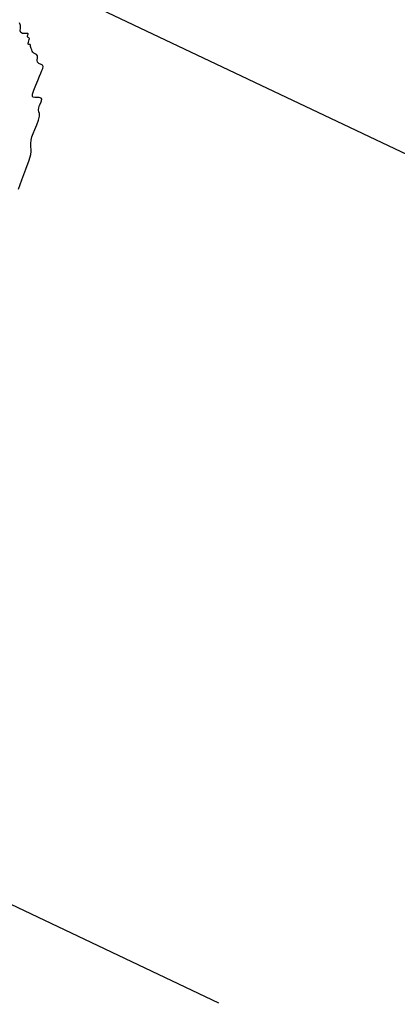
# Model space of a CAD drawing. Extents: x 3249832 to 3255657, y 13789405 to 13793316.
# Tile 635 of 656: x 3252413 to 3252457, y 13792046 to 13792162. Entities that reach past the tile are written whole.
import ezdxf

# ---------------------------------------------------------------- set-up
doc = ezdxf.new("R2010")
doc.units = 0
doc.header["$LTSCALE"] = 100
doc.header["$MEASUREMENT"] = 0
doc.linetypes.add('DASHED', pattern=[0.75, 0.5, -0.25])
for name, color, linetype in [('GRATIO_03231_CON', 1, 'CONTINUOUS'), ('PLAN', 7, 'CONTINUOUS'), ('TARGETS_EAST', 7, 'CONTINUOUS')]:
    doc.layers.add(name, color=color, linetype=linetype)

# ---------------------------------------------------------------- blocks, each defined once
blk = doc.blocks.new('Gratio_032316_contours')
at = {"layer": 'GRATIO_03231_CON', "color": 1, "linetype": 'Continuous', "flags": 128}
blk.add_lwpolyline([(3252412.71, 13792142.2), (3252413.11, 13792143.32), (3252413.58, 13792144.56), (3252413.98, 13792145.62), (3252414.18, 13792146.28), (3252414.22, 13792146.64), (3252414.2, 13792146.9), (3252414.17, 13792147.21), (3252414.16, 13792147.58), (3252414.2, 13792147.98), (3252414.3, 13792148.37), (3252414.44, 13792148.78), (3252414.64, 13792149.25), (3252414.87, 13792149.8), (3252415.07, 13792150.35), (3252415.19, 13792150.82), (3252415.19, 13792151.13), (3252415.13, 13792151.35), (3252415.08, 13792151.56), (3252415.12, 13792151.82), (3252415.21, 13792152.12), (3252415.33, 13792152.4), (3252415.42, 13792152.64), (3252415.45, 13792152.82), (3252415.37, 13792152.94), (3252415.17, 13792153.01), (3252414.91, 13792153.03), (3252414.64, 13792153.03), (3252414.45, 13792153.05), (3252414.36, 13792153.15), (3252414.38, 13792153.42), (3252414.54, 13792153.89), (3252414.76, 13792154.47), (3252415, 13792155.05), (3252415.19, 13792155.53), (3252415.35, 13792155.9), (3252415.48, 13792156.21), (3252415.58, 13792156.47), (3252415.63, 13792156.69), (3252415.56, 13792156.84), (3252415.37, 13792156.94), (3252415.13, 13792157.03), (3252414.96, 13792157.18), (3252414.92, 13792157.42), (3252414.95, 13792157.71), (3252414.95, 13792157.95), (3252414.85, 13792158.09), (3252414.68, 13792158.17), (3252414.51, 13792158.25), (3252414.4, 13792158.36), (3252414.33, 13792158.51), (3252414.27, 13792158.67), (3252414.21, 13792158.8), (3252414.16, 13792158.92), (3252414.13, 13792159.03), (3252414.13, 13792159.13), (3252414.13, 13792159.21), (3252414.1, 13792159.27), (3252414.03, 13792159.29), (3252413.94, 13792159.3), (3252413.86, 13792159.32), (3252413.84, 13792159.37), (3252413.85, 13792159.45), (3252413.89, 13792159.57), (3252413.95, 13792159.72), (3252413.99, 13792159.88), (3252414, 13792160.01), (3252413.95, 13792160.08), (3252413.87, 13792160.13), (3252413.8, 13792160.16), (3252413.77, 13792160.2), (3252413.77, 13792160.26), (3252413.79, 13792160.32), (3252413.81, 13792160.38), (3252413.83, 13792160.44), (3252413.85, 13792160.49), (3252413.86, 13792160.54), (3252413.82, 13792160.58), (3252413.69, 13792160.59), (3252413.44, 13792160.58), (3252413.17, 13792160.6), (3252412.97, 13792160.7), (3252412.91, 13792160.91), (3252412.93, 13792161.21), (3252412.93, 13792161.53), (3252412.83, 13792161.85)], dxfattribs=at)

msp = doc.modelspace()

# ---------------------------------------------------------------- linework, layer by layer
at = {"layer": 'PLAN', "color": 8, "linetype": 'DASHED'}
for p, q in [((3251333.13, 13792680.41), (3252751.51, 13792007.27)), ((3251307.05, 13792582.1), (3252689.96, 13791925.79))]:
    msp.add_line(p, q, dxfattribs=at)

# ---------------------------------------------------------------- block references
at = {"layer": 'TARGETS_EAST'}
msp.add_blockref('Gratio_032316_contours', (0, 0), dxfattribs=at)

doc.saveas('drawing.dxf')
